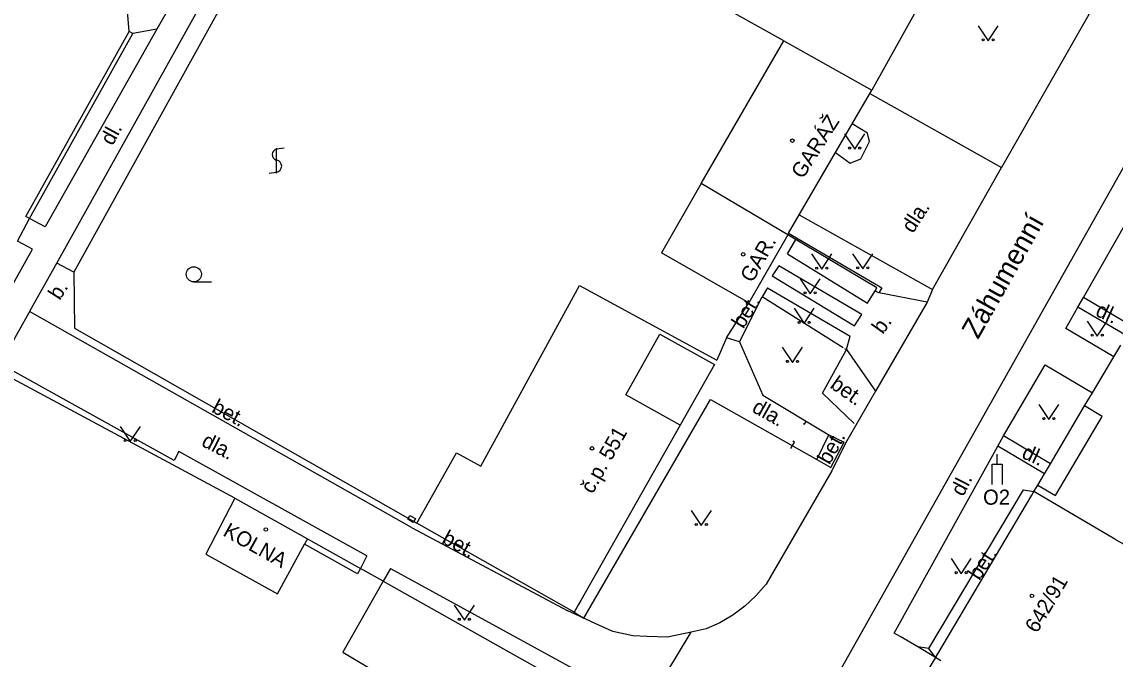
# Model space of a CAD drawing. Extents: x -577457 to -568404, y -1208466 to -1201387.
# Drawn here: x -568971.6 to -568917.2, y -1203847.4 to -1203815.7 of the extents above; entities that cross this region are included whole.
import ezdxf

# ---------------------------------------------------------------- set-up
doc = ezdxf.new("R2010")
doc.units = 0
for name, color, linetype in [('BUDOVY_MĚŘ', 7, 'Continuous'), ('BUDOVY_NEMĚŘ', 7, 'Continuous'), ('NÁZVY_ULIC_TOK_SMĚR', 7, 'Continuous'), ('OBVOD_PILÍŘE', 7, 'Continuous'), ('POMOC_POPIS', 7, 'Continuous'), ('ROZHRANÍ_PLOCH', 7, 'Continuous'), ('ZN_BUDOV', 7, 'Continuous'), ('ZN_DOPLŇKOVÉ', 7, 'Continuous'), ('ZN_KULTUR', 7, 'Continuous'), ('Č_POPIS_ORIENT', 7, 'Continuous')]:
    doc.layers.add(name, color=color, linetype=linetype)

msp = doc.modelspace()

# ---------------------------------------------------------------- linework, layer by layer
at = {"layer": 'BUDOVY_MĚŘ'}
for points in [[(-568924.34, -1203810.19), (-568929.29, -1203819.08)], [(-568933.43, -1203826.2), (-568929.29, -1203819.08)], [(-568933.47, -1203826.27), (-568935.41, -1203829.66), (-568939.75, -1203827.18)], [(-568933.43, -1203826.2), (-568933.47, -1203826.27)], [(-568938.83, -1203835.74), (-568941.53, -1203834.23), (-568939.83, -1203831.21), (-568937.12, -1203832.73)], [(-568917.25, -1203832.35), (-568916.9, -1203831.76)], [(-568918.31, -1203834.14), (-568917.25, -1203832.35)], [(-568937.12, -1203832.73), (-568938.83, -1203835.74)], [(-568918.7, -1203834.79), (-568918.31, -1203834.14)], [(-568921.03, -1203838.73), (-568920.15, -1203839.25), (-568917.83, -1203835.31), (-568918.7, -1203834.79)], [(-568920.4, -1203837.66), (-568918.7, -1203834.79)], [(-568938.83, -1203835.74), (-568943.77, -1203844.46)], [(-568920.69, -1203838.16), (-568920.4, -1203837.66)], [(-568921.03, -1203838.73), (-568920.69, -1203838.16)], [(-568921.32, -1203839.23), (-568921.22, -1203839.05)], [(-568921.22, -1203839.05), (-568921.03, -1203838.73)], [(-568960.98, -1203839.38), (-568957.37, -1203841.4)], [(-568926.01, -1203847.11), (-568921.32, -1203839.23)], [(-568943.88, -1203844.66), (-568944.1, -1203845.05), (-568951.93, -1203840.62)], [(-568957.37, -1203841.4), (-568957.52, -1203841.66)], [(-568953.6, -1203843.51), (-568945.75, -1203847.91)], [(-568943.77, -1203844.46), (-568943.88, -1203844.66)], [(-568926.12, -1203847.3), (-568926.01, -1203847.11)], [(-568925.86, -1203847.46), (-568926.12, -1203847.3)]]:
    msp.add_lwpolyline(points, dxfattribs=at)
at = {"layer": 'BUDOVY_NEMĚŘ'}
for points in [[(-568933.67, -1203816.63), (-568937.3, -1203814.6), (-568935.89, -1203812.03), (-568937.68, -1203811.05), (-568935.3, -1203806.7), (-568933.51, -1203807.68), (-568932.48, -1203805.79), (-568924.34, -1203810.19)], [(-568937.77, -1203823.72), (-568933.67, -1203816.63), (-568929.29, -1203819.08)], [(-568937.77, -1203823.72), (-568939.75, -1203827.18)], [(-568933.47, -1203826.27), (-568937.77, -1203823.72)], [(-568951.93, -1203840.62), (-568949.95, -1203837.12), (-568948.74, -1203837.79), (-568943.83, -1203828.79), (-568937, -1203832.51)], [(-568924.64, -1203849.91), (-568918.82, -1203853.38), (-568913.45, -1203844.41), (-568913.16, -1203843.74), (-568917.2, -1203841.41), (-568921.22, -1203839.05)], [(-568960.98, -1203839.38), (-568962.43, -1203842.16), (-568958.85, -1203844.13), (-568957.52, -1203841.66)], [(-568953.6, -1203843.51), (-568955.61, -1203847.04), (-568954.33, -1203847.79), (-568957.28, -1203853.3), (-568958.32, -1203852.72), (-568961.31, -1203857.99), (-568953.03, -1203862.6)]]:
    msp.add_lwpolyline(points, dxfattribs=at)
at = {"layer": 'OBVOD_PILÍŘE'}
msp.add_lwpolyline([(-568952.24, -1203840.5), (-568952.38, -1203840.42), (-568952.27, -1203840.23), (-568951.99, -1203840.39), (-568952.1, -1203840.58), (-568952.24, -1203840.5)], dxfattribs=at)
at = {"layer": 'ROZHRANÍ_PLOCH'}
for points in [[(-568956.09, -1203899.54), (-568953.48, -1203890.93), (-568952.07, -1203886.89), (-568950.09, -1203882.15), (-568946.97, -1203876.07), (-568931.9, -1203849.8), (-568912, -1203814.45), (-568906.43, -1203804.58), (-568865.02, -1203731.62)], [(-568969.84, -1203827.68), (-568945.85, -1203784.67), (-568944.98, -1203784.59)], [(-568918.16, -1203814.74), (-568922.83, -1203822.93)], [(-568964.15, -1203814.81), (-568964.86, -1203816.05)], [(-568964.86, -1203816.05), (-568970.41, -1203825.88), (-568971.19, -1203825.47)], [(-568964.86, -1203816.05), (-568966.06, -1203816.27)], [(-568929.39, -1203819.25), (-568922.83, -1203822.93)], [(-568929.5, -1203821.22), (-568930.27, -1203820.76)], [(-568929.4, -1203821.63), (-568929.5, -1203821.22)], [(-568929.84, -1203822.5), (-568929.4, -1203821.63)], [(-568931.1, -1203822.19), (-568930.36, -1203822.71)], [(-568930.36, -1203822.71), (-568929.84, -1203822.5)], [(-568926.26, -1203828.99), (-568922.83, -1203822.93)], [(-568932.9, -1203825.29), (-568926.26, -1203828.99)], [(-568918.76, -1203829.4), (-568916.51, -1203825.46), (-568914.04, -1203826.92)], [(-568976.39, -1203834.41), (-568975.46, -1203834.83), (-568972.4, -1203829.42), (-568971.04, -1203826.99), (-568971.79, -1203826.6)], [(-568933.49, -1203827.22), (-568933.07, -1203826.51)], [(-568933.49, -1203827.22), (-568929.5, -1203829.68)], [(-568971.16, -1203830.04), (-568969.84, -1203827.68)], [(-568968.99, -1203828.13), (-568969.84, -1203827.68)], [(-568933.92, -1203827.82), (-568934.24, -1203828.31)], [(-568934.24, -1203828.31), (-568930.15, -1203830.81)], [(-568929.79, -1203830.24), (-568933.92, -1203827.82)], [(-568935.87, -1203831.6), (-568934.75, -1203829.36)], [(-568934.48, -1203828.91), (-568934.75, -1203829.36)], [(-568930.72, -1203831.89), (-568934.75, -1203829.36)], [(-568934.48, -1203828.91), (-568930.37, -1203831.31)], [(-568929.5, -1203829.68), (-568929.12, -1203829.07)], [(-568926.54, -1203829.63), (-568928.94, -1203829.17)], [(-568926.26, -1203828.99), (-568926.54, -1203829.63)], [(-568919.03, -1203829.87), (-568918.76, -1203829.4)], [(-568916.35, -1203830.82), (-568918.76, -1203829.4)], [(-568926.54, -1203829.63), (-568929.1, -1203834.06)], [(-568917.25, -1203832.35), (-568919.64, -1203830.93), (-568919.03, -1203829.87)], [(-568916.63, -1203831.29), (-568919.03, -1203829.87)], [(-568971.16, -1203830.04), (-568972.8, -1203832.94)], [(-568952.19, -1203840.84), (-568971.19, -1203830.09)], [(-568930.15, -1203830.81), (-568929.79, -1203830.24)], [(-568935.87, -1203831.6), (-568936.52, -1203831.4)], [(-568935.87, -1203831.6), (-568934.71, -1203834.25)], [(-568930.55, -1203831.98), (-568930.37, -1203831.31)], [(-568931.74, -1203834.16), (-568930.55, -1203831.98)], [(-568930.55, -1203831.98), (-568929.1, -1203834.06)], [(-568963.99, -1203837.5), (-568972.66, -1203832.69)], [(-568922.74, -1203836.27), (-568920.67, -1203832.74), (-568918.31, -1203834.14)], [(-568934.71, -1203834.25), (-568931.43, -1203836.23)], [(-568931.74, -1203834.16), (-568930.16, -1203835.66)], [(-568929.1, -1203834.06), (-568930.59, -1203836.64)], [(-568943.62, -1203845.34), (-568937.31, -1203834.46)], [(-568937.31, -1203834.46), (-568932.03, -1203837.45)], [(-568932.03, -1203837.45), (-568931.43, -1203836.23)], [(-568931.43, -1203836.23), (-568930.67, -1203836.59)], [(-568923.01, -1203836.78), (-568922.74, -1203836.27)], [(-568920.4, -1203837.66), (-568922.74, -1203836.27)], [(-568931.32, -1203837.85), (-568930.67, -1203836.59)], [(-568930.59, -1203836.64), (-568931.28, -1203838.01)], [(-568928.18, -1203846.09), (-568923.01, -1203836.78)], [(-568920.69, -1203838.16), (-568923.01, -1203836.78)], [(-568963.76, -1203837.06), (-568963.99, -1203837.5)], [(-568954.42, -1203842.25), (-568963.76, -1203837.06)], [(-568932.03, -1203837.45), (-568931.32, -1203837.85)], [(-568931.28, -1203838.01), (-568934.55, -1203843.66)], [(-568926.45, -1203846.85), (-568921.74, -1203838.96)], [(-568921.74, -1203838.96), (-568921.22, -1203839.05)], [(-568952.19, -1203840.84), (-568944.41, -1203844.98)], [(-568954.42, -1203842.25), (-568954.73, -1203842.88)], [(-568953.24, -1203842.87), (-568953.6, -1203843.51)], [(-568953.24, -1203842.87), (-568944, -1203847.93)], [(-568934.55, -1203843.66), (-568935.05, -1203844.23)], [(-568935.05, -1203844.23), (-568935.6, -1203844.74)], [(-568943.62, -1203845.34), (-568944.41, -1203844.98)], [(-568944.1, -1203845.05), (-568943.62, -1203845.34)], [(-568936.2, -1203845.19), (-568936.85, -1203845.57)], [(-568935.6, -1203844.74), (-568936.2, -1203845.19)], [(-568943.24, -1203845.53), (-568943.62, -1203845.34)], [(-568942.17, -1203846), (-568943.24, -1203845.53)], [(-568936.85, -1203845.57), (-568937.53, -1203845.88)], [(-568941.18, -1203846.22), (-568942.17, -1203846)], [(-568941.28, -1203851.02), (-568938.27, -1203846.04)], [(-568940.46, -1203846.26), (-568941.18, -1203846.22)], [(-568939.45, -1203846.29), (-568940.46, -1203846.26)], [(-568938.27, -1203846.04), (-568939.45, -1203846.29)], [(-568937.53, -1203845.88), (-568938.27, -1203846.04)], [(-568927.87, -1203846.25), (-568928.18, -1203846.09)], [(-568927, -1203846.77), (-568927.87, -1203846.25)], [(-568926.12, -1203847.3), (-568926.89, -1203848.57), (-568926.64, -1203848.72)]]:
    msp.add_lwpolyline(points, dxfattribs=at)
at = {"layer": 'ZN_BUDOV'}
for centre in [(-568933.24, -1203821.59), (-568935.69, -1203827.25), (-568943.21, -1203836.9), (-568959.44, -1203840.93), (-568921.32, -1203844.23)]:
    msp.add_circle(centre, 0.0875, dxfattribs=at)
at = {"layer": 'ZN_DOPLŇKOVÉ'}
msp.add_line((-568923.05, -1203837.69), (-568923.05, -1203837.19), dxfattribs=at)
for points in [[(-568959.52, -1203811.02), (-568968.99, -1203828.13)], [(-568966.24, -1203816.17), (-568966.44, -1203813.75)], [(-568971.19, -1203825.47), (-568971.37, -1203825.37), (-568966.24, -1203816.17)], [(-568971.19, -1203825.47), (-568966.06, -1203816.27)], [(-568966.06, -1203816.27), (-568966.24, -1203816.17)], [(-568971.79, -1203826.6), (-568971.19, -1203825.47)], [(-568929.02, -1203829.13), (-568929.12, -1203829.07), (-568929.03, -1203828.92), (-568933.47, -1203826.27)], [(-568933.43, -1203826.2), (-568928.96, -1203828.81)], [(-568968.99, -1203828.13), (-568968.96, -1203830.92), (-568951.93, -1203840.62)], [(-568928.96, -1203828.81), (-568928.79, -1203828.91)], [(-568928.94, -1203829.17), (-568929.02, -1203829.13)], [(-568928.79, -1203828.91), (-568928.94, -1203829.17)], [(-568936.52, -1203831.4), (-568935.41, -1203829.66)], [(-568936.52, -1203831.4), (-568937, -1203832.51)], [(-568930.55, -1203831.98), (-568930.63, -1203831.94)], [(-568960.98, -1203839.38), (-568972.24, -1203833.33), (-568980.1, -1203847.56), (-568979.97, -1203847.79)], [(-568932.71, -1203835.66), (-568932.63, -1203835.7), (-568932.55, -1203835.56)], [(-568933.31, -1203836.9), (-568933.13, -1203836.59), (-568933.22, -1203836.54)], [(-568923.3, -1203838.69), (-568923.3, -1203837.69), (-568922.8, -1203837.69), (-568922.8, -1203838.69)], [(-568957.37, -1203841.4), (-568954.73, -1203842.88)], [(-568954.73, -1203842.88), (-568954.88, -1203843.14), (-568957.52, -1203841.66)], [(-568953.6, -1203843.51), (-568954.73, -1203842.88)], [(-568926.12, -1203847.3), (-568927, -1203846.77)], [(-568926.45, -1203846.85), (-568927, -1203846.77)], [(-568926.12, -1203847.3), (-568926.45, -1203846.85)]]:
    msp.add_lwpolyline(points, dxfattribs=at)
at = {"layer": 'ZN_KULTUR'}
for p, q in [((-568958.9, -1203823.217), (-568958.9, -1203821.967)), ((-568958.525, -1203821.967), (-568958.9, -1203822.017)), ((-568959.275, -1203823.217), (-568958.9, -1203823.167)), ((-568963.02, -1203828.615), (-568962.145, -1203828.615))]:
    msp.add_line(p, q, dxfattribs=at)
for points in [[(-568924, -1203815.88), (-568923.5, -1203816.63), (-568923, -1203815.88)], [(-568930.64, -1203821.26), (-568930.14, -1203822.01), (-568929.64, -1203821.26)], [(-568932.28, -1203827.23), (-568931.78, -1203827.98), (-568931.28, -1203827.23)], [(-568930.24, -1203827.22), (-568929.74, -1203827.97), (-568929.24, -1203827.22)], [(-568932.86, -1203828.46), (-568932.36, -1203829.21), (-568931.86, -1203828.46)], [(-568933.15, -1203829.93), (-568932.65, -1203830.68), (-568932.15, -1203829.93)], [(-568918.57, -1203830.57), (-568918.07, -1203831.32), (-568917.57, -1203830.57)], [(-568933.74, -1203831.87), (-568933.24, -1203832.62), (-568932.74, -1203831.87)], [(-568920.98, -1203834.72), (-568920.48, -1203835.47), (-568919.98, -1203834.72)], [(-568966.68, -1203835.81), (-568966.18, -1203836.56), (-568965.68, -1203835.81)], [(-568938.27, -1203839.99), (-568937.77, -1203840.74), (-568937.27, -1203839.99)], [(-568925.34, -1203842.38), (-568924.84, -1203843.13), (-568924.34, -1203842.38)], [(-568950.06, -1203844.7), (-568949.56, -1203845.45), (-568949.06, -1203844.7)]]:
    msp.add_lwpolyline(points, dxfattribs=at)
for centre, radius in [((-568923.75, -1203816.58), 0.05), ((-568923.25, -1203816.58), 0.05), ((-568930.39, -1203821.96), 0.05), ((-568929.89, -1203821.96), 0.05), ((-568963.02, -1203828.24), 0.375), ((-568932.03, -1203827.93), 0.05), ((-568931.53, -1203827.93), 0.05), ((-568929.99, -1203827.92), 0.05), ((-568929.49, -1203827.92), 0.05), ((-568932.61, -1203829.16), 0.05), ((-568932.11, -1203829.16), 0.05), ((-568932.9, -1203830.63), 0.05), ((-568932.4, -1203830.63), 0.05), ((-568918.32, -1203831.27), 0.05), ((-568917.82, -1203831.27), 0.05), ((-568933.49, -1203832.57), 0.05), ((-568932.99, -1203832.57), 0.05), ((-568920.73, -1203835.42), 0.05), ((-568920.23, -1203835.42), 0.05), ((-568966.43, -1203836.51), 0.05), ((-568965.93, -1203836.51), 0.05), ((-568938.02, -1203840.69), 0.05), ((-568937.52, -1203840.69), 0.05), ((-568925.09, -1203843.08), 0.05), ((-568924.59, -1203843.08), 0.05), ((-568949.81, -1203845.4), 0.05), ((-568949.31, -1203845.4), 0.05)]:
    msp.add_circle(centre, radius, dxfattribs=at)
for centre, radius, start, end in [((-568958.845, -1203822.295), 0.278, 99.965, 253.4977), ((-568958.955, -1203822.861), 0.306, 280.3703, 79.0333)]:
    msp.add_arc(centre, radius, start, end, dxfattribs=at)

# ---------------------------------------------------------------- texts
at = {"layer": 'NÁZVY_ULIC_TOK_SMĚR'}
msp.add_text('Záhumenní', height=1, rotation=60.61, dxfattribs=at).set_placement((-568924, -1203831.51))
at = {"layer": 'POMOC_POPIS'}
for s, rotation, p in [('GARÁŽ', 57.58, (-568932.72, -1203823.54)), ('dl.', 61.56, (-568967.06, -1203821.88)), ('dla.', 57.17, (-568927.24, -1203826.24)), ('GAR.', 60.23, (-568935.23, -1203828.7)), ('b.', 57.38, (-568969.69, -1203829.57)), ('bet.', 58.27, (-568935.68, -1203830.99)), ('dl.', 335.43, (-568918.21, -1203830.28)), ('b.', 54.17, (-568928.74, -1203831.26)), ('bet.', 324.9, (-568931.41, -1203833.85)), ('bet.', 332.29, (-568962.18, -1203835.07)), ('dla.', 330.56, (-568935.3, -1203835.05)), ('dla.', 332.71, (-568962.69, -1203836.75)), ('bet.', 60.69, (-568931.39, -1203837.75)), ('dl.', 335.43, (-568921.88, -1203837.35)), ('dl.', 62.94, (-568924.74, -1203839.33)), ('KOLNA', 330.75, (-568961.62, -1203841.21)), ('bet.', 331.68, (-568950.73, -1203841.58)), ('bet.', 56.31, (-568923.94, -1203843.51))]:
    msp.add_text(s, height=0.75, rotation=rotation, dxfattribs=at).set_placement(p)
msp.add_text('O2', height=0.75, dxfattribs=at).set_placement((-568923.75, -1203839.7))
at = {"layer": 'Č_POPIS_ORIENT'}
for s, rotation, p in [('č.p. 551', 60.65, (-568943.18, -1203839.2)), ('642/91', 59.29, (-568921.07, -1203846.13))]:
    msp.add_text(s, height=0.75, rotation=rotation, dxfattribs=at).set_placement(p)

doc.saveas('drawing.dxf')
